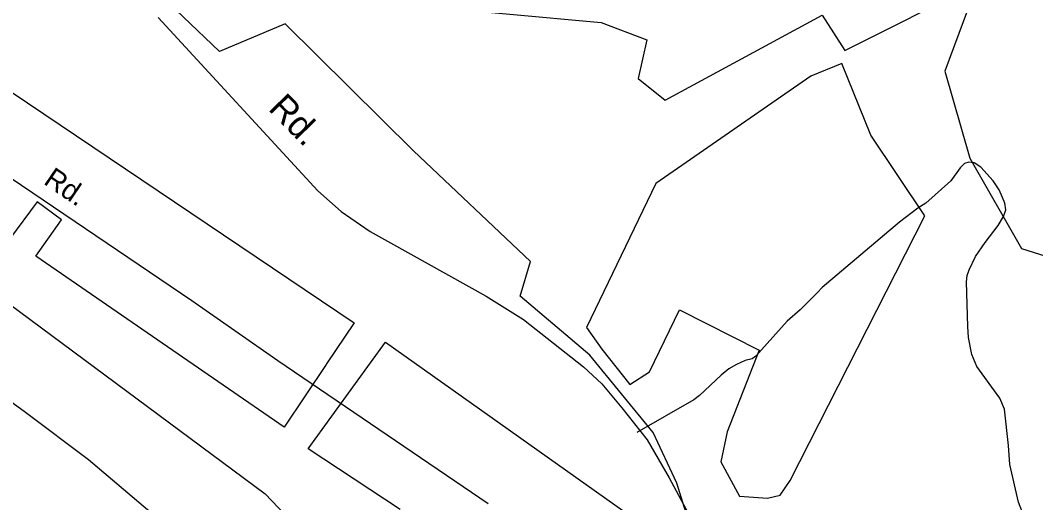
# Model space of a CAD drawing. Extents: x 2104537 to 2336408, y 34176 to 229611.
# Drawn here: x 2187610 to 2191328, y 75933 to 77701 of the extents above; entities that cross this region are included whole.
import ezdxf

# ---------------------------------------------------------------- set-up
doc = ezdxf.new("R2010")
doc.units = 0
for name, color, linetype in [('Exist Boundary Political City Limit New', 7, 'Continuous'), ('Exist Boundary Political City Limit New Hole', 7, 'Continuous'), ('Exist Road Non-System Type 51', 7, 'Continuous'), ('Exist Road Non-System Type 51 Label', 7, 'Continuous'), ('Exist Road Secondary Type 51 Attributed', 7, 'Continuous'), ('Exist Road Secondary Type 51 Label', 7, 'Continuous'), ('Map Preparation Boundary City Limit Buffer Line', 7, 'Continuous')]:
    doc.layers.add(name, color=color, linetype=linetype)

msp = doc.modelspace()

# ---------------------------------------------------------------- linework, layer by layer
at = {"layer": 'Exist Boundary Political City Limit New'}
for points in [[(2184730.8, 77746.8), (2185263.2, 77116.2), (2184562, 76476.7), (2184730.8, 76307.9), (2186737, 78004.3), (2188831.8, 76592.1), (2188731.5, 76442.3), (2188729.2, 76439.1), (2188576.5, 76210.2), (2187666.8, 76836.4), (2187760, 76969.6), (2187671.2, 77036.2), (2187569.5, 76899.4), (2187282, 77089)], [(2190101.5, 75720.9), (2190014.2, 76004.2), (2189927.5, 76189.6), (2189695, 76473.6), (2189440, 76689.8), (2189478, 76816.8), (2189049.2, 77222.7), (2188579.2, 77688.6), (2188339.2, 77586.9), (2187939.8, 77968.8)], [(2189040.8, 77756.4), (2189736.5, 77692.7), (2189903.5, 77629.1), (2189872.2, 77487.4), (2189971, 77408.5), (2190546.5, 77720.1), (2190629.2, 77590), (2191114.2, 77834.5), (2190996, 77515), (2191086.8, 77195.5), (2191276, 76864.1), (2191563.2, 76773.9)], [(2187411, 76778.4), (2188506, 75965.1), (2188674.2, 75788.2), (2188611.2, 75510.1), (2188404.8, 75446.8), (2188240.5, 75463.7), (2188000.5, 75282.5), (2187116, 74941.2)], [(2189000.5, 75908.2), (2188663.2, 76130.3), (2188837.5, 76370), (2188947.2, 76521.1), (2190101.5, 75701.7)]]:
    msp.add_lwpolyline(points, dxfattribs=at)
at = {"layer": 'Exist Boundary Political City Limit New Hole'}
msp.add_lwpolyline([(2189739.5, 76495.5), (2189841.8, 76366.6), (2189913.8, 76412.1), (2190023.8, 76639.6), (2190315.5, 76491.7), (2190198, 76192.1), (2190175.2, 76082.2), (2190243.5, 75957), (2190346, 75949.4), (2190391.8, 75961.1), (2190429.2, 76013.9), (2190922, 76984.7), (2190725, 77280.5), (2190618.8, 77542.2), (2190505, 77496.7), (2189936.5, 77102.3), (2189682.8, 76575.1), (2189739.5, 76495.5)], dxfattribs=at)
at = {"layer": 'Exist Road Non-System Type 51'}
for points in [[(2191285.8, 75881.2), (2191265.2, 75934.7), (2191233.4, 76072.5), (2191228.5, 76142.4), (2191213.7, 76275.9), (2191196.4, 76316), (2191112.4, 76432.7), (2191093.9, 76476.7), (2191082.3, 76538), (2191079.1, 76578.4), (2191074.4, 76742.5), (2191076.8, 76766.1), (2191084.1, 76786.6), (2191107.3, 76834.7), (2191142.8, 76887.2), (2191191.2, 76948.6), (2191210.6, 76981.7), (2191218.3, 77005.8), (2191214.8, 77030.2), (2191206.4, 77052), (2191194.1, 77079.8), (2191172.4, 77112.7), (2191127.1, 77163.1), (2191102.8, 77179), (2191082.9, 77181.3), (2191067, 77176.4), (2191051.3, 77160), (2191016.9, 77112.4), (2190926.1, 77030.2), (2190896.9, 77012), (2190829.6, 76961.5), (2190546.8, 76721.6), (2190527.8, 76702.6)], [(2187575.8, 77122.7), (2188237.4, 76673.6), (2188553.1, 76453.9), (2189322.8, 75930.5)], [(2190527.8, 76702.6), (2190465.8, 76640.4), (2190418.4, 76598), (2190303.7, 76469.4), (2190290.1, 76460.1), (2190264, 76453.7), (2190232.3, 76439.6), (2190204.7, 76423.4), (2190176.7, 76400.6), (2190097.5, 76325.7), (2190075.9, 76309.4), (2189867.5, 76190.7)], [(2187556, 76316.7), (2187628.2, 76265.1), (2187859.4, 76090.7), (2188075, 75908.4), (2188151.7, 75850.8)]]:
    msp.add_lwpolyline(points, dxfattribs=at)
at = {"layer": 'Exist Road Secondary Type 51 Attributed'}
msp.add_lwpolyline([(2188114.2, 77711.9), (2188698.7, 77076.3), (2188784.6, 76999.7), (2188891, 76926.9), (2189315.9, 76690.1), (2189452.2, 76604.5), (2189671.7, 76431.1), (2189738.8, 76368.7), (2189812.7, 76280.9), (2189905.1, 76163), (2189986, 76024.2), (2190055.3, 75894.8), (2190127, 75719.1), (2190237.9, 75416.2), (2190341.9, 75148), (2190425.7, 74951.9), (2190549.2, 74629.1), (2190605.2, 74414.2), (2190646.3, 74290.9), (2190666.8, 74221.8), (2190745.2, 74033.1), (2190834.9, 73842.6), (2190902.9, 73704.2), (2190938.4, 73619.2)], dxfattribs=at)
at = {"layer": 'Map Preparation Boundary City Limit Buffer Line'}
for points in [[(2184730.8, 77746.8), (2185263.2, 77116.2), (2184562, 76476.7), (2184730.8, 76307.9), (2186737, 78004.3), (2188831.8, 76592.1), (2188731.5, 76442.3), (2188729.2, 76439.1), (2188576.5, 76210.2), (2187666.8, 76836.4), (2187760, 76969.6), (2187671.2, 77036.2), (2187569.5, 76899.4), (2187282, 77089)], [(2190101.5, 75720.9), (2190014.2, 76004.2), (2189927.5, 76189.6), (2189695, 76473.6), (2189440, 76689.8), (2189478, 76816.8), (2189049.2, 77222.7), (2188579.2, 77688.6), (2188339.2, 77586.9), (2187939.8, 77968.8)], [(2189040.8, 77756.4), (2189736.5, 77692.7), (2189903.5, 77629.1), (2189872.2, 77487.4), (2189971, 77408.5), (2190546.5, 77720.1), (2190629.2, 77590), (2191114.2, 77834.5), (2190996, 77515), (2191086.8, 77195.5), (2191276, 76864.1), (2191563.2, 76773.9)], [(2189739.5, 76495.5), (2189841.8, 76366.6), (2189913.8, 76412.1), (2190023.8, 76639.6), (2190315.5, 76491.7), (2190198, 76192.1), (2190175.2, 76082.2), (2190243.5, 75957), (2190346, 75949.4), (2190391.8, 75961.1), (2190429.2, 76013.9), (2190922, 76984.7), (2190725, 77280.5), (2190618.8, 77542.2), (2190505, 77496.7), (2189936.5, 77102.3), (2189682.8, 76575.1), (2189739.5, 76495.5)], [(2187411, 76778.4), (2188506, 75965.1), (2188674.2, 75788.2), (2188611.2, 75510.1), (2188404.8, 75446.8), (2188240.5, 75463.7), (2188000.5, 75282.5), (2187116, 74941.2)], [(2189000.5, 75908.2), (2188663.2, 76130.3), (2188837.5, 76370), (2188947.2, 76521.1), (2190101.5, 75701.7)]]:
    msp.add_lwpolyline(points, dxfattribs=at)

# ---------------------------------------------------------------- texts
at = {"layer": 'Exist Road Non-System Type 51 Label'}
msp.add_text('Rd.', height=75, rotation=325.8297, dxfattribs=at).set_placement((2187691.2, 77103.9))
at = {"layer": 'Exist Road Secondary Type 51 Label'}
msp.add_text('Rd.', height=95, rotation=314.2233, dxfattribs=at).set_placement((2188514.4, 77374.7))

doc.saveas('drawing.dxf')
